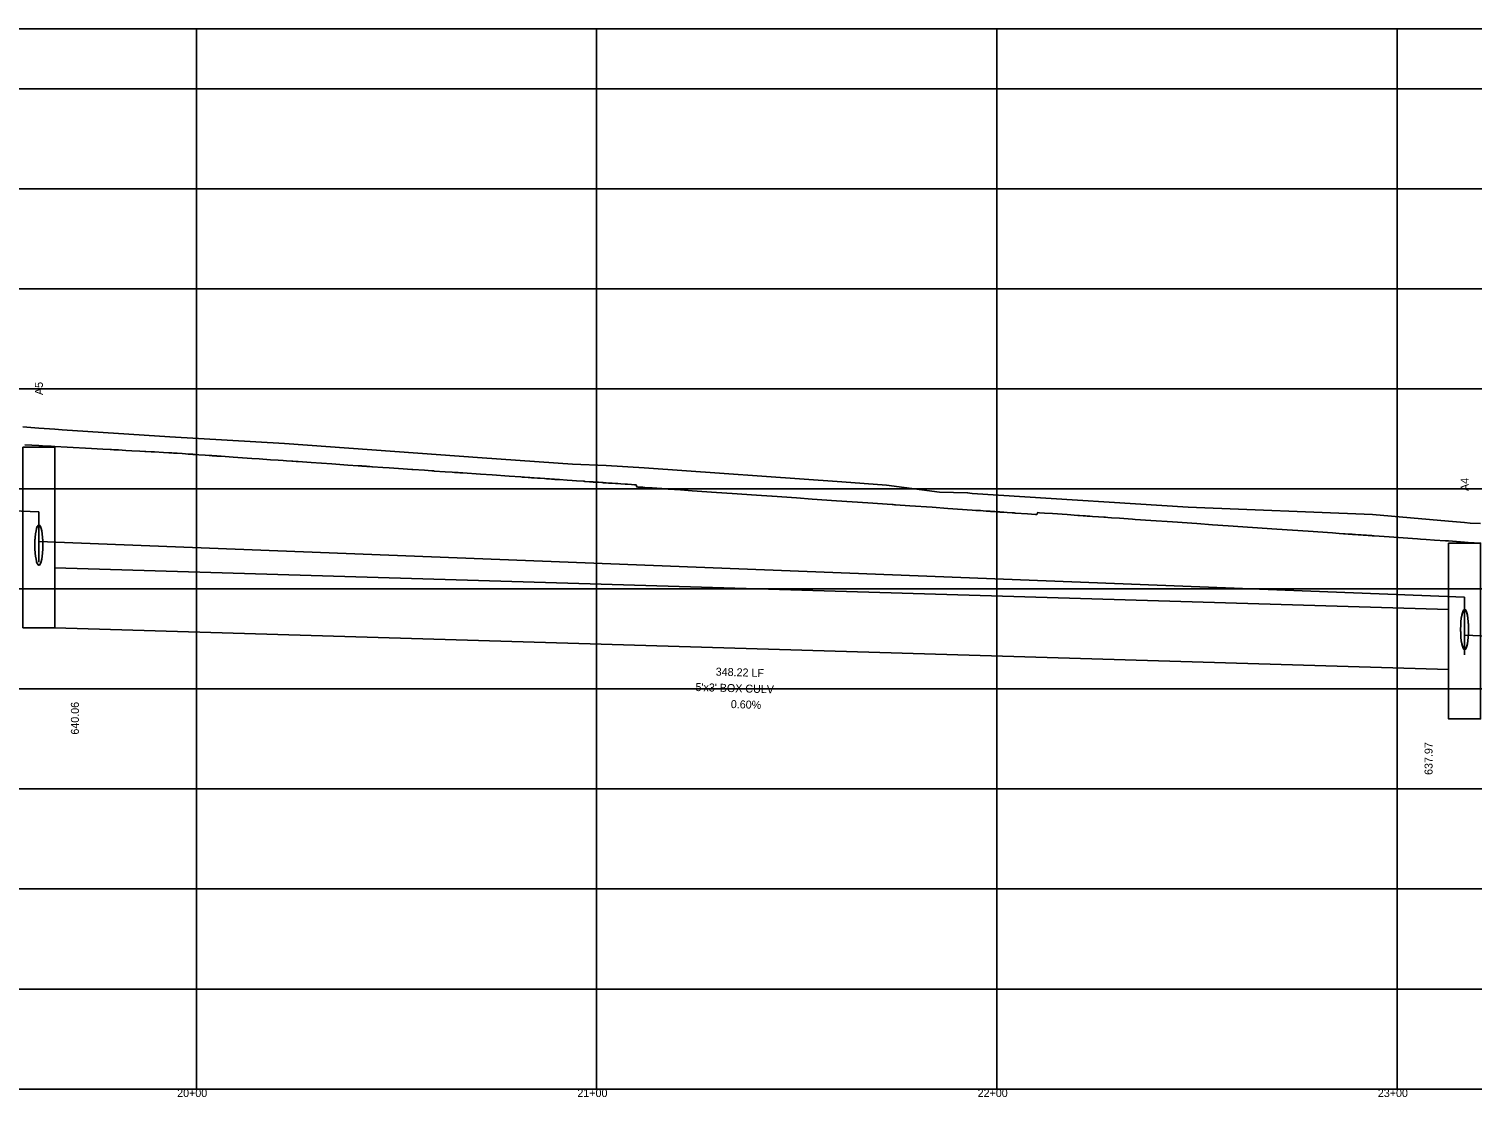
# Model space of a CAD drawing. Extents: x 2252703 to 2264864, y 13787568 to 13790989.
# Drawn here: x 2259870.2 to 2260230.8, y 13790698.5 to 13790965.5 of the extents above; entities that cross this region are included whole.
import ezdxf

# ---------------------------------------------------------------- set-up
doc = ezdxf.new("R2010")
doc.units = 0
for name, color, linetype in [('blank4', 7, 'Continuous'), ('D_DRN_PROF_HGL', 7, 'Continuous'), ('D_PROF_1', 7, 'Continuous'), ('D_PROF_NOTES_1', 7, 'Continuous'), ('Default', 7, 'Continuous'), ('Drain_PipeInside', 7, 'Continuous'), ('E_Terrain', 7, 'Continuous'), ('Inlet', 7, 'Continuous'), ('z - Construction', 7, 'Continuous')]:
    doc.layers.add(name, color=color, linetype=linetype)

msp = doc.modelspace()

# ---------------------------------------------------------------- linework, layer by layer
at = {"layer": 'blank4'}
msp.add_lwpolyline([(2257912.03, 13790700.51), (2257912.03, 13790965.51), (2261066.03, 13790965.51), (2261066.03, 13790700.51)], close=True, dxfattribs=at)
at = {"layer": 'D_DRN_PROF_HGL'}
for p, q in [((2259872.69, 13790844.8), (2259872.69, 13790832.18)), ((2260228.91, 13790823.42), (2260228.91, 13790809.05))]:
    msp.add_line(p, q, dxfattribs=at)
for points in [[(2259685.54, 13790849.94), (2259685.54, 13790851.99), (2259872.69, 13790844.8)], [(2259872.69, 13790832.18), (2259872.69, 13790837.41), (2260228.91, 13790823.42)], [(2260228.91, 13790809.05), (2260228.91, 13790813.97), (2260515.91, 13790802.39)]]:
    msp.add_lwpolyline(points, dxfattribs=at)
at = {"layer": 'D_PROF_1'}
msp.add_lwpolyline([(2259869.22, 13790861.52), (2259872.69, 13790861.33), (2259872.69, 13790861.33), (2259874.59, 13790861.23), (2259875.06, 13790861.2), (2259875.78, 13790861.16), (2259876.69, 13790861.11), (2259876.69, 13790861.11), (2259879.77, 13790860.95), (2259885.86, 13790860.62), (2259888.67, 13790860.46), (2259890.48, 13790860.37), (2259890.49, 13790860.37), (2259890.49, 13790860.37), (2259890.84, 13790860.35), (2259891.38, 13790860.32), (2259891.5, 13790860.31), (2259891.69, 13790860.3), (2259891.89, 13790860.29), (2259892.02, 13790860.28), (2259892.58, 13790860.25), (2259893.46, 13790860.2), (2259893.49, 13790860.2), (2259893.51, 13790860.2), (2259894.44, 13790860.15), (2259895.91, 13790860.07), (2259897.91, 13790859.96), (2259899.17, 13790859.89), (2259899.25, 13790859.88), (2259899.37, 13790859.88), (2259900.74, 13790859.8), (2259901.6, 13790859.75), (2259903.79, 13790859.63), (2259905.17, 13790859.56), (2259905.32, 13790859.55), (2259905.56, 13790859.54), (2259905.77, 13790859.53), (2259905.91, 13790859.52), (2259906.31, 13790859.49), (2259906.95, 13790859.45), (2259907.03, 13790859.44), (2259907.09, 13790859.44), (2259907.14, 13790859.43), (2259907.22, 13790859.43), (2259908.49, 13790859.34), (2259909.29, 13790859.28), (2259909.99, 13790859.24), (2259911.1, 13790859.16), (2259911.22, 13790859.15), (2259911.41, 13790859.14), (2259911.54, 13790859.13), (2259911.63, 13790859.12), (2259911.65, 13790859.12), (2259911.69, 13790859.12), (2259911.71, 13790859.12), (2259911.72, 13790859.12), (2259912.69, 13790859.05), (2259914.21, 13790858.94), (2259915.25, 13790858.87), (2259915.91, 13790858.83), (2259915.99, 13790858.82), (2259916.11, 13790858.81), (2259916.12, 13790858.81), (2259916.12, 13790858.81), (2259916.12, 13790858.81), (2259916.12, 13790858.81), (2259916.14, 13790858.81), (2259916.16, 13790858.81), (2259916.63, 13790858.78), (2259916.93, 13790858.76), (2259916.98, 13790858.75), (2259917.07, 13790858.75), (2259917.2, 13790858.74), (2259917.29, 13790858.73), (2259917.88, 13790858.69), (2259918.26, 13790858.66), (2259921.23, 13790858.46), (2259925.91, 13790858.14), (2259927.7, 13790858.01), (2259930.53, 13790857.82), (2259932.49, 13790857.68), (2259933.73, 13790857.6), (2259934.58, 13790857.54), (2259935.91, 13790857.45), (2259936.03, 13790857.44), (2259936.11, 13790857.43), (2259936.95, 13790857.37), (2259937.49, 13790857.34), (2259940.76, 13790857.11), (2259945.91, 13790856.76), (2259949.9, 13790856.48), (2259952.43, 13790856.31), (2259952.96, 13790856.27), (2259953.3, 13790856.25), (2259953.45, 13790856.24), (2259953.69, 13790856.22), (2259954, 13790856.2), (2259954.19, 13790856.18), (2259954.34, 13790856.17), (2259954.43, 13790856.17), (2259954.46, 13790856.17), (2259954.51, 13790856.16), (2259954.57, 13790856.16), (2259954.66, 13790856.15), (2259955.42, 13790856.1), (2259955.91, 13790856.07), (2259955.96, 13790856.06), (2259956.03, 13790856.06), (2259958.59, 13790855.88), (2259960.22, 13790855.77), (2259963.7, 13790855.53), (2259965.91, 13790855.38), (2259965.95, 13790855.37), (2259965.98, 13790855.37), (2259966.05, 13790855.37), (2259966.15, 13790855.36), (2259969.06, 13790855.16), (2259970.91, 13790855.03), (2259970.98, 13790855.03), (2259971.02, 13790855.02), (2259971.05, 13790855.02), (2259971.1, 13790855.02), (2259971.21, 13790855.01), (2259971.38, 13790855), (2259971.43, 13790855), (2259971.46, 13790854.99), (2259974.18, 13790854.81), (2259975.91, 13790854.69), (2259976.5, 13790854.65), (2259977.42, 13790854.58), (2259977.43, 13790854.58), (2259977.44, 13790854.58), (2259977.9, 13790854.55), (2259978.61, 13790854.5), (2259983.07, 13790854.19), (2259985.91, 13790854), (2259990.19, 13790853.7), (2259993.11, 13790853.5), (2259993.44, 13790853.48), (2259994.02, 13790853.44), (2259994.94, 13790853.37), (2259995.37, 13790853.34), (2259995.74, 13790853.32), (2259995.91, 13790853.31), (2259996.45, 13790853.27), (2259997.3, 13790853.21), (2259997.95, 13790853.16), (2259998.99, 13790853.09), (2259999.14, 13790853.08), (2259999.51, 13790853.06), (2259999.95, 13790853.03), (2260000.26, 13790853), (2260000.76, 13790852.97), (2260000.92, 13790852.96), (2260001.02, 13790852.95), (2260001.18, 13790852.94), (2260001.29, 13790852.93), (2260001.34, 13790852.93), (2260001.44, 13790852.92), (2260001.72, 13790852.9), (2260002.24, 13790852.87), (2260002.76, 13790852.83), (2260004.68, 13790852.7), (2260005.91, 13790852.62), (2260007.02, 13790852.54), (2260008.77, 13790852.42), (2260008.89, 13790852.41), (2260009.09, 13790852.4), (2260010.27, 13790852.31), (2260011.03, 13790852.26), (2260011.13, 13790852.26), (2260011.29, 13790852.24), (2260011.4, 13790852.24), (2260011.56, 13790852.23), (2260011.66, 13790852.22), (2260011.73, 13790852.21), (2260011.82, 13790852.21), (2260011.96, 13790852.2), (2260012.48, 13790852.16), (2260013.31, 13790852.1), (2260013.6, 13790852.08), (2260013.78, 13790852.07), (2260013.97, 13790852.06), (2260014.09, 13790852.05), (2260014.45, 13790852.03), (2260015.02, 13790851.99), (2260015.16, 13790851.98), (2260015.25, 13790851.97), (2260015.34, 13790851.96), (2260015.49, 13790851.95), (2260015.65, 13790851.94), (2260015.91, 13790851.93), (2260016.79, 13790851.86), (2260017.36, 13790851.83), (2260018.07, 13790851.78), (2260019.2, 13790851.7), (2260019.37, 13790851.69), (2260019.48, 13790851.68), (2260019.65, 13790851.67), (2260019.77, 13790851.66), (2260020.79, 13790851.59), (2260021.51, 13790851.54), (2260021.62, 13790851.53), (2260021.9, 13790851.51), (2260022.07, 13790851.01), (2260022.21, 13790851), (2260022.44, 13790850.99), (2260022.83, 13790850.96), (2260023.44, 13790850.92), (2260023.51, 13790850.91), (2260023.56, 13790850.91), (2260023.6, 13790850.91), (2260023.67, 13790850.9), (2260023.73, 13790850.9), (2260023.77, 13790850.9), (2260023.91, 13790850.89), (2260024.12, 13790850.87), (2260025.21, 13790850.8), (2260025.91, 13790850.75), (2260025.92, 13790850.75), (2260025.95, 13790850.75), (2260027.05, 13790850.67), (2260027.76, 13790850.62), (2260027.91, 13790850.61), (2260028.14, 13790850.59), (2260028.25, 13790850.59), (2260028.43, 13790850.57), (2260033, 13790850.26), (2260035.91, 13790850.06), (2260042.01, 13790849.64), (2260045.91, 13790849.37), (2260051.96, 13790848.95), (2260055.82, 13790848.68), (2260055.85, 13790848.68), (2260055.91, 13790848.68), (2260062.01, 13790848.26), (2260065.91, 13790847.99), (2260072.01, 13790847.57), (2260075.91, 13790847.3), (2260079.8, 13790847.03), (2260085.91, 13790846.61), (2260085.91, 13790846.61), (2260085.92, 13790846.61), (2260086.12, 13790846.59), (2260086.43, 13790846.57), (2260086.6, 13790846.56), (2260086.71, 13790846.55), (2260090.3, 13790846.3), (2260095.91, 13790845.92), (2260099.81, 13790845.65), (2260105.91, 13790845.23), (2260106.81, 13790845.16), (2260107.4, 13790845.12), (2260107.44, 13790845.12), (2260107.47, 13790845.12), (2260107.93, 13790845.09), (2260108.65, 13790845.04), (2260109.36, 13790844.99), (2260109.82, 13790844.96), (2260109.93, 13790844.95), (2260110.1, 13790844.94), (2260110.21, 13790844.93), (2260110.39, 13790844.92), (2260110.43, 13790844.91), (2260110.48, 13790844.91), (2260110.77, 13790844.89), (2260111.22, 13790844.86), (2260111.43, 13790844.85), (2260111.56, 13790844.84), (2260111.96, 13790844.81), (2260112.6, 13790844.76), (2260112.66, 13790844.76), (2260112.7, 13790844.76), (2260112.89, 13790844.74), (2260113.02, 13790844.74), (2260113.14, 13790844.73), (2260113.34, 13790844.71), (2260113.61, 13790844.69), (2260113.79, 13790844.68), (2260114.62, 13790844.62), (2260115.91, 13790844.54), (2260115.94, 13790844.53), (2260116, 13790844.53), (2260116.36, 13790844.5), (2260116.59, 13790844.49), (2260119.7, 13790844.27), (2260121.68, 13790844.14), (2260121.88, 13790844.12), (2260122.01, 13790844.11), (2260122.27, 13790844.58), (2260122.68, 13790844.56), (2260123.94, 13790844.47), (2260125.91, 13790844.33), (2260129.64, 13790844.08), (2260132.28, 13790843.89), (2260132.68, 13790843.87), (2260133.6, 13790843.8), (2260134.18, 13790843.76), (2260134.61, 13790843.73), (2260135.29, 13790843.69), (2260135.91, 13790843.64), (2260137.47, 13790843.53), (2260138.76, 13790843.45), (2260139.2, 13790843.42), (2260139.78, 13790843.38), (2260140.68, 13790843.31), (2260142.72, 13790843.17), (2260145.91, 13790842.95), (2260146.59, 13790842.91), (2260150.49, 13790842.64), (2260155.91, 13790842.26), (2260162, 13790841.84), (2260165.91, 13790841.57), (2260169.81, 13790841.3), (2260175.91, 13790840.88), (2260182, 13790840.46), (2260185.91, 13790840.19), (2260189.82, 13790839.92), (2260195.91, 13790839.5), (2260197.57, 13790839.39), (2260198.64, 13790839.31), (2260198.92, 13790839.29), (2260199.1, 13790839.28), (2260199.86, 13790839.23), (2260200.35, 13790839.19), (2260200.5, 13790839.18), (2260200.74, 13790839.17), (2260200.99, 13790839.15), (2260201.14, 13790839.14), (2260201.62, 13790839.11), (2260202.36, 13790839.06), (2260203.09, 13790839.01), (2260203.56, 13790838.97), (2260203.72, 13790838.96), (2260203.97, 13790838.95), (2260204.22, 13790838.93), (2260204.38, 13790838.92), (2260204.84, 13790838.89), (2260205.55, 13790838.84), (2260205.69, 13790838.83), (2260205.91, 13790838.81), (2260206.15, 13790838.79), (2260206.3, 13790838.78), (2260210.06, 13790838.52), (2260215.91, 13790838.12), (2260217.14, 13790838.04), (2260217.93, 13790837.98), (2260219.3, 13790837.89), (2260221.42, 13790837.74), (2260224.15, 13790837.55), (2260224.91, 13790837.5), (2260224.91, 13790837.5), (2260225.91, 13790837.43), (2260228.91, 13790837.22), (2260228.91, 13790837.22), (2260229.82, 13790837.16), (2260232.91, 13790836.95)], dxfattribs=at)
at = {"layer": 'Default'}
for p, q in [((2259912.03, 13790700.51), (2259912.03, 13790965.51)), ((2260012.03, 13790700.51), (2260012.03, 13790965.51)), ((2260112.03, 13790700.51), (2260112.03, 13790965.51)), ((2260212.03, 13790700.51), (2260212.03, 13790965.51))]:
    msp.add_line(p, q, dxfattribs=at)
at = {"layer": 'Drain_PipeInside'}
for p, q in [((2259876.69, 13790830.81), (2260224.91, 13790820.36)), ((2259876.69, 13790815.81), (2260224.91, 13790805.36))]:
    msp.add_line(p, q, dxfattribs=at)
for centre in [(2259872.69, 13790836.5), (2259872.69, 13790836.45), (2260228.91, 13790815.42), (2260228.91, 13790815.34)]:
    msp.add_ellipse(centre, major_axis=(0, 5), ratio=0.2, dxfattribs=at)
at = {"layer": 'E_Terrain'}
msp.add_lwpolyline([(2259868.69, 13790866.03), (2259872.69, 13790865.72), (2259872.69, 13790865.72), (2259876.69, 13790865.41), (2259876.69, 13790865.41), (2259878.48, 13790865.27), (2259905.39, 13790863.5), (2259934.08, 13790861.84), (2259983.42, 13790858.25), (2260006.03, 13790856.72), (2260014.46, 13790856.38), (2260023.94, 13790855.77), (2260073.28, 13790852.31), (2260084.46, 13790851.41), (2260097.72, 13790849.68), (2260104.74, 13790849.56), (2260105.89, 13790849.36), (2260112.46, 13790848.95), (2260159.81, 13790845.96), (2260205.9, 13790844.09), (2260224.91, 13790842.44), (2260224.91, 13790842.44), (2260228.91, 13790842.09), (2260228.91, 13790842.09), (2260230.33, 13790841.97), (2260232.91, 13790841.84)], dxfattribs=at)
at = {"layer": 'Inlet'}
for points in [[(2259868.69, 13790860.97), (2259876.69, 13790860.97), (2259876.69, 13790815.81), (2259868.69, 13790815.81)], [(2260224.91, 13790836.96), (2260232.91, 13790836.96), (2260232.91, 13790793.03), (2260224.91, 13790793.03)]]:
    msp.add_lwpolyline(points, close=True, dxfattribs=at)
at = {"layer": 'z - Construction'}
for p, q in [((2257912.03, 13790950.51), (2261066.03, 13790950.51)), ((2257912.03, 13790925.51), (2261066.03, 13790925.51)), ((2257912.03, 13790900.51), (2261066.03, 13790900.51)), ((2257912.03, 13790875.51), (2261066.03, 13790875.51)), ((2257912.03, 13790850.51), (2261066.03, 13790850.51)), ((2257912.03, 13790825.51), (2261066.03, 13790825.51)), ((2257912.03, 13790800.51), (2261066.03, 13790800.51)), ((2257912.03, 13790775.51), (2261066.03, 13790775.51)), ((2257912.03, 13790750.51), (2261066.03, 13790750.51)), ((2257912.03, 13790725.51), (2261066.03, 13790725.51))]:
    msp.add_line(p, q, dxfattribs=at)

# ---------------------------------------------------------------- texts
at = {"layer": 'D_PROF_NOTES_1'}
for s, rotation, p in [('A5', 90, (2259873.69, 13790873.98)), ('A4', 90, (2260229.91, 13790849.99)), ('348.22 LF', 358.2816, (2260041.78, 13790803.85)), ("5'x3' BOX CULV", 358.2816, (2260036.72, 13790800)), ('0.60%', 358.2816, (2260045.55, 13790795.74)), ('640.06', 90, (2259882.69, 13790789.1)), ('637.97', 90, (2260220.91, 13790779.02))]:
    msp.add_text(s, height=2, rotation=rotation, dxfattribs=at).set_placement(p)
at = {"layer": 'Default'}
for s, p in [('20+00', (2259907.24, 13790698.51)), ('21+00', (2260007.24, 13790698.51)), ('22+00', (2260107.24, 13790698.51)), ('23+00', (2260207.24, 13790698.51))]:
    msp.add_text(s, height=2, dxfattribs=at).set_placement(p)

doc.saveas('drawing.dxf')
